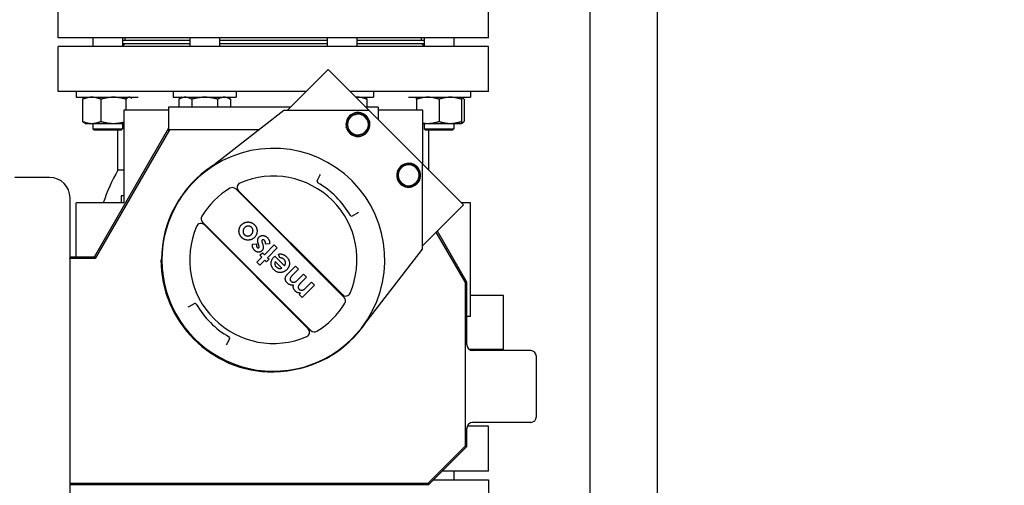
# Model space of a CAD drawing. Header units: inches. Extents: x 5 to 1128, y -85 to 748.
# Tile 304 of 656: x 366 to 386, y 602 to 612. Entities that reach past the tile are written whole.
import ezdxf

# ---------------------------------------------------------------- set-up
doc = ezdxf.new("R2010")
doc.units = ezdxf.units.IN
doc.header["$LTSCALE"] = 32
doc.header["$MEASUREMENT"] = 0
doc.layers.add('Dimension (ANSI)', color=7, linetype='Continuous', lineweight=25)
doc.layers.add('Visible (ANSI)', color=7, linetype='Continuous', lineweight=30)
doc.styles.add('Note Text (ANSI)', font='tahoma.ttf')
doc.dimstyles.new('SB Fraction-16 (ANSI)', dxfattribs={"dimscale": 32, "dimtxt": 0.125, "dimasz": 0.098425, "dimexe": 0.125, "dimexo": 0.0625, "dimgap": 0.031496, "dimtad": 0, "dimtih": 1, "dimtoh": 1, "dimdec": 4, "dimrnd": 1e-08, "dimzin": 0, "dimdsep": 46, "dimlunit": 5, "dimtxsty": 'Note Text (ANSI)', "dimcen": 0.09, "dimdle": 0.393701, "dimclrd": 256, "dimclre": 256, "dimclrt": 256, "dimadec": 0, "dimazin": 3, "dimtfac": 0.96, "dimtofl": 0, "dimtmove": 0, "dimatfit": 3, "dimfxl": 1, "dimfrac": 2, "dimtolj": 1, "dimtzin": 12, "dimlwd": -1, "dimlwe": -1, "dimarcsym": 0})

# ---------------------------------------------------------------- blocks, each defined once
blk = doc.blocks.new('*D19')
at = {"layer": 'Defpoints', "color": 0, "transparency": 16777216}
for p in [(484.781, 699.94), (324.685, 555.94), (484.781, 555.94)]:
    blk.add_point(p, dxfattribs=at)
at = {"layer": 'Dimension (ANSI)', "transparency": 16777216}
for p, q in [((482.781, 699.94), (320.685, 699.94)), ((324.685, 696.79), (324.685, 635.454)), ((324.685, 559.089), (324.685, 629.425)), ((482.781, 555.94), (320.685, 555.94))]:
    blk.add_line(p, q, dxfattribs=at)
for points in [[(324.16, 696.79), (325.21, 696.79), (324.685, 699.94)], [(324.16, 559.089), (325.21, 559.089), (324.685, 555.94)]]:
    blk.add_solid(points, dxfattribs=at)
at = {"layer": 'Dimension (ANSI)', "transparency": 16777216, "insert": (320.552, 634.446), "char_height": 4, "attachment_point": 1, "style": 'Note Text (ANSI)'}
blk.add_mtext('\\A1;144', dxfattribs=at)

msp = doc.modelspace()

# ---------------------------------------------------------------- linework, layer by layer
at = {"layer": 'Visible (ANSI)'}
for p, q in [((377.78063, 597.56478), (377.78063, 618.25228)), ((379.19063, 597.56478), (379.19063, 618.25228)), ((366.65563, 611.43728), (366.65563, 612.37728)), ((375.65563, 611.43728), (375.65563, 612.37728)), ((375.65563, 611.43728), (366.65563, 611.43728)), ((367.37858, 611.43728), (367.37858, 611.25478)), ((368.00358, 611.43728), (368.00358, 611.25478)), ((368.06063, 611.37728), (368.06063, 611.43728)), ((369.40807, 611.43728), (369.40807, 611.25478)), ((370.03307, 611.43728), (370.03307, 611.25478)), ((372.2782, 611.43728), (372.2782, 611.25478)), ((372.9032, 611.43728), (372.9032, 611.25478)), ((374.25063, 611.37728), (374.25063, 611.43728)), ((374.30768, 611.43728), (374.30768, 611.25478)), ((374.93268, 611.43728), (374.93268, 611.25478)), ((375.65563, 611.25478), (366.65563, 611.25478)), ((366.65563, 610.31478), (366.65563, 611.25478)), ((369.40807, 611.37728), (368.00358, 611.37728)), ((368.00358, 611.31478), (369.40807, 611.31478)), ((368.06063, 611.31478), (368.00358, 611.25773)), ((372.2782, 611.37728), (370.03307, 611.37728)), ((370.03307, 611.31478), (372.2782, 611.31478)), ((374.30768, 611.37728), (372.9032, 611.37728)), ((372.9032, 611.31478), (374.30768, 611.31478)), ((374.25063, 611.31478), (374.30768, 611.25773)), ((375.65563, 610.31478), (375.65563, 611.25478)), ((371.44731, 609.91489), (372.30468, 610.77226)), ((372.30468, 610.77226), (373.16205, 609.91489)), ((371.84721, 610.31478), (366.65563, 610.31478)), ((367.03527, 610.31478), (367.03527, 610.19278)), ((367.03527, 610.19278), (368.32666, 610.19278)), ((367.16869, 610.15091), (367.16869, 609.68765)), ((367.22277, 610.19278), (367.20623, 610.18323)), ((367.55143, 610.15091), (367.55143, 609.68765)), ((368.07425, 610.15091), (368.07425, 609.91978)), ((368.16027, 610.19278), (368.1768, 610.18323)), ((369.06438, 610.31478), (369.06438, 610.19278)), ((369.06438, 610.19278), (370.37688, 610.19278)), ((369.25188, 610.19278), (369.17937, 610.15091)), ((369.17937, 610.15091), (369.17937, 609.98378)), ((369.45, 610.15091), (369.45, 609.98378)), ((369.99127, 610.15091), (369.99127, 609.98378)), ((370.18938, 610.19278), (370.2619, 610.15091)), ((370.2619, 610.15091), (370.2619, 609.98378)), ((370.37688, 610.31478), (370.37688, 610.19278)), ((375.65563, 610.31478), (372.76216, 610.31478)), ((372.88416, 610.19278), (373.2466, 610.19278)), ((373.0591, 610.19278), (373.07564, 610.18323)), ((373.11318, 610.15091), (373.11318, 609.98378)), ((373.2466, 610.31478), (373.2466, 610.19278)), ((373.98448, 610.19278), (375.27588, 610.19278)), ((374.15088, 610.15091), (374.15088, 609.91978)), ((374.61963, 610.15091), (374.61963, 609.68765)), ((375.08838, 610.15091), (375.08838, 609.68765)), ((375.0885, 610.19278), (375.10503, 610.18323)), ((375.14257, 610.15091), (375.14257, 609.68765)), ((375.27588, 610.31478), (375.27588, 610.19278)), ((368.96663, 609.98378), (368.96663, 609.48369)), ((371.51621, 609.98378), (368.96663, 609.98378)), ((373.34463, 609.98378), (373.09316, 609.98378)), ((373.34463, 609.98378), (373.34463, 609.7323)), ((368.96663, 609.91978), (368.03063, 609.91978)), ((368.03063, 609.91978), (368.03063, 607.98228)), ((371.3766, 609.91489), (369.72762, 608.63589)), ((373.16205, 609.91489), (371.3766, 609.91489)), ((374.27574, 608.8012), (373.16205, 609.91489)), ((374.28063, 609.91978), (373.34463, 609.91978)), ((374.28063, 608.7963), (374.28063, 609.91978)), ((367.22277, 609.64578), (367.20623, 609.65533)), ((367.22277, 609.64578), (367.36006, 609.64578)), ((367.36006, 609.64578), (367.81284, 609.64578)), ((367.37858, 609.64578), (367.37858, 609.53358)), ((367.37858, 609.53358), (368.00358, 609.53358)), ((367.40988, 609.50228), (367.37858, 609.53358)), ((368.96663, 609.54478), (367.41241, 606.85278)), ((367.81284, 609.64578), (368.03063, 609.64578)), ((367.97228, 609.50228), (368.00358, 609.53358)), ((368.00358, 609.64578), (368.00358, 609.53358)), ((374.28063, 609.64578), (374.38526, 609.64578)), ((374.30768, 609.64578), (374.30768, 609.53358)), ((374.30768, 609.53358), (374.93268, 609.53358)), ((374.33898, 609.50228), (374.30768, 609.53358)), ((374.38526, 609.64578), (374.85401, 609.64578)), ((374.85401, 609.64578), (375.08838, 609.64578)), ((374.90138, 609.50228), (374.93268, 609.53358)), ((374.93268, 609.64578), (374.93268, 609.53358)), ((375.08838, 609.64578), (375.0885, 609.64578)), ((375.0885, 609.64578), (375.10503, 609.65533)), ((367.97228, 609.50228), (367.40988, 609.50228)), ((368.98427, 609.51423), (367.43004, 606.82223)), ((367.90563, 608.66561), (367.90563, 609.50228)), ((370.86005, 609.51423), (368.98427, 609.51423)), ((374.90138, 609.50228), (374.33898, 609.50228)), ((374.40563, 608.6713), (374.40563, 609.50228)), ((374.27574, 607.01575), (374.27574, 608.8012)), ((374.27574, 608.8012), (375.13311, 607.94383)), ((366.47663, 608.51628), (365.74963, 608.51628)), ((368.03063, 608.66561), (367.90563, 608.66561)), ((372.07122, 608.44654), (372.13062, 608.5537)), ((372.13062, 608.5537), (372.14279, 608.57566)), ((367.97563, 608.12978), (367.97563, 607.98228)), ((368.03063, 608.12978), (367.97563, 608.12978)), ((372.63578, 606.0076), (370.36845, 608.27493)), ((372.59819, 606.0664), (370.42726, 608.23734)), ((366.90563, 606.82223), (366.90563, 608.08728)), ((367.03063, 606.85278), (367.03063, 607.98228)), ((368.03063, 607.98228), (367.03063, 607.98228)), ((375.13311, 607.94383), (374.27574, 607.08646)), ((375.28063, 607.98228), (375.09466, 607.98228)), ((375.28063, 605.60728), (375.28063, 607.98228)), ((372.91456, 607.76977), (372.80739, 607.71037)), ((372.93651, 607.78194), (372.91456, 607.76977)), ((369.67548, 607.58196), (371.94282, 605.31463)), ((371.88401, 605.35222), (369.71308, 607.52316)), ((375.17209, 606.31844), (374.56289, 607.37361)), ((375.20263, 606.32663), (374.58525, 607.39597)), ((370.72025, 607.12267), (370.80078, 607.12558)), ((370.85347, 607.09243), (370.84214, 607.12699)), ((370.9221, 607.15213), (370.93251, 607.12048)), ((370.97047, 606.90149), (371.17445, 607.10546)), ((371.07664, 607.1255), (370.99548, 607.12126)), ((371.17445, 607.10546), (371.23791, 607.042)), ((370.87529, 606.88789), (370.92968, 606.94228)), ((370.91608, 606.8471), (370.87529, 606.88789)), ((370.92968, 606.94228), (370.97047, 606.90149)), ((371.23791, 607.042), (371.03393, 606.83803)), ((371.17154, 606.85779), (371.18373, 606.86955)), ((371.18373, 606.86955), (371.38749, 606.66579)), ((371.29138, 606.83513), (371.26354, 606.91353)), ((372.99674, 605.36676), (374.27574, 607.01575)), ((366.90563, 606.82223), (366.9044, 606.82223)), ((367.41241, 606.85278), (366.90563, 606.85278)), ((367.43004, 606.82223), (366.90563, 606.82223)), ((366.90563, 600.20228), (366.90563, 606.77375)), ((367.43004, 606.82223), (367.41241, 606.85278)), ((368.80563, 606.79478), (368.82563, 606.79478)), ((370.81183, 606.74284), (370.91608, 606.8471)), ((370.87529, 606.67938), (370.81183, 606.74284)), ((370.97954, 606.78364), (370.87529, 606.67938)), ((371.01127, 606.75191), (370.97954, 606.78364)), ((371.06566, 606.8063), (371.01127, 606.75191)), ((371.03393, 606.83803), (371.06566, 606.8063)), ((371.33309, 606.62046), (371.19711, 606.75644)), ((371.46837, 606.51096), (371.61866, 606.66125)), ((371.61866, 606.66125), (371.68211, 606.5978)), ((371.68211, 606.5978), (371.55236, 606.46805)), ((371.67099, 606.37817), (371.78637, 606.49354)), ((371.78637, 606.49354), (371.84983, 606.43008)), ((371.84983, 606.43008), (371.72595, 606.30621)), ((372.01754, 606.26237), (371.75917, 606.00401)), ((371.84033, 606.21209), (371.95408, 606.32583)), ((371.95408, 606.32583), (372.01754, 606.26237)), ((375.17209, 606.31844), (375.20263, 606.32663)), ((375.17209, 602.90343), (375.17209, 606.31844)), ((375.20263, 605.01478), (375.20263, 606.32663)), ((371.69571, 606.06746), (371.72659, 606.09834)), ((371.75917, 606.00401), (371.69571, 606.06746)), ((375.96563, 606.05078), (375.28063, 606.05078)), ((375.96563, 604.92078), (375.96563, 606.05078)), ((369.39671, 605.81979), (369.50387, 605.87919)), ((369.37476, 605.80762), (369.39671, 605.81979)), ((375.28063, 605.60728), (375.20263, 605.60728)), ((370.18065, 605.03586), (370.16848, 605.0139)), ((370.24005, 605.14302), (370.18065, 605.03586)), ((375.96563, 604.92078), (375.24805, 604.92078)), ((376.53563, 604.89478), (375.32265, 604.89478)), ((375.6283, 604.89478), (375.6283, 604.92078)), ((375.89677, 604.89478), (375.89677, 604.92078)), ((376.65563, 603.51478), (376.65563, 604.77478)), ((371.15563, 604.44478), (371.15563, 604.46478)), ((376.53563, 603.39478), (375.32265, 603.39478)), ((375.20263, 602.89078), (375.20263, 603.27478)), ((375.65563, 603.31478), (375.2095, 603.31478)), ((375.65563, 602.37478), (375.65563, 603.31478)), ((374.39298, 602.12433), (375.17209, 602.90343)), ((374.40563, 602.09378), (375.20263, 602.89078)), ((375.17209, 602.90343), (375.20263, 602.89078)), ((375.65563, 602.37478), (374.68663, 602.37478)), ((374.93213, 602.37478), (374.93213, 602.19228)), ((366.90563, 602.12433), (374.39298, 602.12433)), ((374.39298, 602.12433), (374.40563, 602.09378)), ((374.50413, 602.19228), (375.65563, 602.19228)), ((375.65563, 602.19228), (375.65563, 601.25228)), ((366.90563, 602.09378), (374.40563, 602.09378))]:
    msp.add_line(p, q, dxfattribs=at)
for centre, radius, start, end in [((372.9234, 609.62321), 0.25, 136.163547, 193.836453), ((372.9234, 609.62321), 0.2445, 138.599196, 191.400804), ((372.9234, 609.62321), 0.219, 105, 165), ((372.9234, 609.62321), 0.25, 76.163547, 133.836453), ((372.9234, 609.62321), 0.2445, 78.599196, 131.400804), ((372.9234, 609.62321), 0.219, 45, 105), ((372.9234, 609.62321), 0.25, 16.163547, 73.836453), ((372.9234, 609.62321), 0.2445, 18.599196, 71.400804), ((372.9234, 609.62321), 0.219, 345, 45), ((372.9234, 609.62321), 0.25, 196.163547, 253.836453), ((372.9234, 609.62321), 0.2445, 198.599196, 251.400804), ((372.9234, 609.62321), 0.219, 165, 225), ((372.9234, 609.62321), 0.219, 285, 345), ((372.9234, 609.62321), 0.25, 316.163547, 13.836453), ((372.9234, 609.62321), 0.2445, 318.599196, 11.400804), ((372.9234, 609.62321), 0.219, 225, 285), ((372.9234, 609.62321), 0.25, 256.163547, 313.836453), ((372.9234, 609.62321), 0.2445, 258.599196, 311.400804), ((371.15563, 606.79478), 2.33, 322.201787, 127.798213), ((371.15563, 606.79478), 2.33837, 122.950185, 180), ((373.98406, 608.56255), 0.25, 136.163547, 193.836453), ((373.98406, 608.56255), 0.2445, 138.599196, 191.400804), ((373.98406, 608.56255), 0.219, 105, 165), ((373.98406, 608.56255), 0.25, 76.163547, 133.836453), ((373.98406, 608.56255), 0.2445, 78.599196, 131.400804), ((373.98406, 608.56255), 0.219, 45, 105), ((373.98406, 608.56255), 0.25, 16.163547, 73.836453), ((373.98406, 608.56255), 0.2445, 18.599196, 71.400804), ((373.98406, 608.56255), 0.219, 345, 45), ((366.47663, 608.08728), 0.429, 0, 90), ((371.15563, 606.79478), 3.75, 150.073565, 161.538542), ((371.15563, 606.79478), 2.33, 127.798213, 322.201787), ((371.15563, 606.79478), 1.75, 336.510188, 113.489812), ((373.98406, 608.56255), 0.219, 165, 225), ((373.98406, 608.56255), 0.219, 285, 345), ((373.98406, 608.56255), 0.25, 316.163547, 13.836453), ((373.98406, 608.56255), 0.2445, 318.599196, 11.400804), ((370.29774, 608.20422), 0.1, 45, 121.327982), ((370.49797, 608.30805), 0.1, 113.489812, 225), ((372.09746, 608.432), 0.03, 151, 240.08992), ((371.15563, 606.79478), 1.85879, 29.91008, 60.08992), ((373.98406, 608.56255), 0.25, 196.163547, 253.836453), ((373.98406, 608.56255), 0.2445, 198.599196, 251.400804), ((373.98406, 608.56255), 0.219, 225, 285), ((373.98406, 608.56255), 0.25, 256.163547, 313.836453), ((373.98406, 608.56255), 0.2445, 258.599196, 311.400804), ((371.15563, 606.79478), 1.75, 121.327982, 148.672018), ((369.74619, 607.65267), 0.1, 148.672018, 225), ((372.79285, 607.7366), 0.03, 209.91008, 299), ((371.15563, 606.79478), 1.75, 156.510188, 293.489812), ((369.64237, 607.45245), 0.1, 45, 156.510188), ((371.15563, 606.79478), 2.35, 180, 270), ((372.6689, 606.13711), 0.1, 225, 336.510188), ((369.51842, 605.85296), 0.03, 29.91008, 119), ((371.15563, 606.79478), 1.85879, 209.91008, 240.08992), ((371.15563, 606.79478), 1.75, 301.327982, 328.672018), ((372.56507, 605.93688), 0.1, 328.672018, 45), ((371.15563, 606.79478), 2.33837, 270, 327.049815), ((371.8133, 605.28151), 0.1, 293.489812, 45), ((372.01353, 605.38534), 0.1, 225, 301.327982), ((370.21381, 605.15756), 0.03, 331, 60.08992), ((376.53563, 604.77478), 0.12, 0, 90), ((376.53563, 603.51478), 0.12, 270, 0)]:
    msp.add_arc(centre, radius, start, end, dxfattribs=at)
for centre, major_axis, ratio, start_param, end_param in [((366.3965, 606.66953), (0.14651, 0.70121), 0.69536196, 5.00428747, 5.073886), ((375.32266, 605.01478), (0.11882, 0.01699), 0.99981613, 2.99958495, 4.57032784), ((375.32266, 603.27478), (0.11882, -0.01699), 0.99981613, 1.71286679, 3.28360967)]:
    msp.add_ellipse(centre, major_axis=major_axis, ratio=ratio, start_param=start_param, end_param=end_param, dxfattribs=at)
for points, weights in [([(367.36006, 610.19278), (367.27125, 610.19278), (367.16869, 610.15091)], [1, 1.0379548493, 1]), ([(367.16869, 610.15091), (367.18849, 610.17299), (367.20623, 610.18323)], [1, 1.01965956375, 1.01895290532]), ([(367.55143, 610.15091), (367.44887, 610.19278), (367.36006, 610.19278)], [1, 1.0379548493, 1]), ([(367.81284, 610.19278), (367.69152, 610.19278), (367.55143, 610.15091)], [1, 1.0379548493, 1]), ([(368.07425, 610.15091), (367.93416, 610.19278), (367.81284, 610.19278)], [1, 1.0379548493, 1]), ([(368.14429, 610.19278), (368.11179, 610.19278), (368.07425, 610.15091)], [1, 1.0379548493, 1]), ([(368.19942, 610.16615), (368.17057, 610.19278), (368.14429, 610.19278)], [1.01204013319, 1.03045139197, 1]), ([(369.31468, 610.19278), (369.25188, 610.19278), (369.17937, 610.15091)], [1, 1.0379548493, 1]), ([(369.45, 610.15091), (369.37748, 610.19278), (369.31468, 610.19278)], [1, 1.0379548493, 1]), ([(369.72063, 610.19278), (369.59503, 610.19278), (369.45, 610.15091)], [1, 1.0379548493, 1]), ([(369.99127, 610.15091), (369.84623, 610.19278), (369.72063, 610.19278)], [1, 1.0379548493, 1]), ([(370.12658, 610.19278), (370.06378, 610.19278), (369.99127, 610.15091)], [1, 1.0379548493, 1]), ([(370.2619, 610.15091), (370.18938, 610.19278), (370.12658, 610.19278)], [1, 1.0379548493, 1]), ([(372.92181, 610.19278), (372.90383, 610.19278), (372.88575, 610.19118)], [1, 1.00745584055, 1.01198243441]), ([(373.11318, 610.15091), (373.01062, 610.19278), (372.92181, 610.19278)], [1, 1.0379548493, 1]), ([(373.07564, 610.18323), (373.09338, 610.17299), (373.11318, 610.15091)], [1.01895290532, 1.01965956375, 1]), ([(374.15088, 610.15091), (374.15088, 610.19278), (374.15088, 610.19278)], [1, 1.0379548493, 1]), ([(374.38526, 610.19278), (374.27648, 610.19278), (374.15088, 610.15091)], [1, 1.0379548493, 1]), ([(374.61963, 610.15091), (374.49403, 610.19278), (374.38526, 610.19278)], [1, 1.0379548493, 1]), ([(374.85401, 610.19278), (374.74523, 610.19278), (374.61963, 610.15091)], [1, 1.0379548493, 1]), ([(375.08838, 610.15091), (374.96278, 610.19278), (374.85401, 610.19278)], [1, 1.0379548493, 1]), ([(375.08838, 610.19278), (375.08838, 610.19278), (375.08838, 610.15091)], [1, 1.0379548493, 1]), ([(375.14257, 610.15091), (375.11365, 610.18318), (375.08838, 610.19048)], [1, 1.02899506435, 1.01368939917]), ([(372.71186, 609.67989), (372.72705, 609.73657), (372.74459, 609.80202)], [2.17247578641, 2.17247578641, 2.01649904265]), ([(372.74459, 609.80202), (372.81004, 609.81956), (372.86672, 609.83474)], [2.01649904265, 2.17247578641, 2.17247578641]), ([(372.86672, 609.83474), (372.9234, 609.84993), (372.98885, 609.86747)], [2.17247578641, 2.17247578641, 2.01649904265]), ([(372.98885, 609.86747), (373.03676, 609.81956), (373.07826, 609.77806)], [2.01649904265, 2.17247578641, 2.17247578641]), ([(373.07826, 609.77806), (373.11975, 609.73657), (373.16766, 609.68866)], [2.17247578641, 2.17247578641, 2.01649904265]), ([(367.16869, 609.68765), (367.27125, 609.64578), (367.36006, 609.64578)], [1, 1.0379548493, 1]), ([(367.20623, 609.65533), (367.18849, 609.66557), (367.16869, 609.68765)], [1.01895290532, 1.01965956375, 1]), ([(367.36006, 609.64578), (367.44887, 609.64578), (367.55143, 609.68765)], [1, 1.0379548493, 1]), ([(367.55143, 609.68765), (367.69152, 609.64578), (367.81284, 609.64578)], [1, 1.0379548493, 1]), ([(367.81284, 609.64578), (367.91607, 609.64578), (368.03063, 609.67546)], [1, 1.03211523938, 1.00988229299]), ([(372.67914, 609.55776), (372.69667, 609.62321), (372.71186, 609.67989)], [2.01649904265, 2.17247578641, 2.17247578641]), ([(372.76854, 609.46835), (372.72705, 609.50984), (372.67914, 609.55776)], [2.17247578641, 2.17247578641, 2.01649904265]), ([(373.13494, 609.56653), (373.11975, 609.50984), (373.10221, 609.44439)], [2.17247578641, 2.17247578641, 2.01649904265]), ([(373.16766, 609.68866), (373.15013, 609.62321), (373.13494, 609.56653)], [2.01649904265, 2.17247578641, 2.17247578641]), ([(374.28063, 609.65462), (374.33379, 609.64578), (374.38526, 609.64578)], [1.01887861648, 1.01760807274, 1]), ([(374.38526, 609.64578), (374.49403, 609.64578), (374.61963, 609.68765)], [1, 1.0379548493, 1]), ([(374.61963, 609.68765), (374.74523, 609.64578), (374.85401, 609.64578)], [1, 1.0379548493, 1]), ([(374.85401, 609.64578), (374.96278, 609.64578), (375.08838, 609.68765)], [1, 1.0379548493, 1]), ([(375.08838, 609.68765), (375.08838, 609.64578), (375.08838, 609.64578)], [1, 1.0379548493, 1]), ([(375.08838, 609.64808), (375.11365, 609.65538), (375.14257, 609.68765)], [1.01368939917, 1.02899506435, 1]), ([(372.85795, 609.37894), (372.81004, 609.42686), (372.76854, 609.46835)], [2.01649904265, 2.17247578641, 2.17247578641]), ([(372.98008, 609.41167), (372.9234, 609.39648), (372.85795, 609.37894)], [2.17247578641, 2.17247578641, 2.01649904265]), ([(373.10221, 609.44439), (373.03676, 609.42686), (372.98008, 609.41167)], [2.01649904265, 2.17247578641, 2.17247578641]), ([(373.80525, 608.74136), (373.78771, 608.67591), (373.77252, 608.61923)], [2.01649904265, 2.17247578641, 2.17247578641]), ([(373.92738, 608.77408), (373.8707, 608.7589), (373.80525, 608.74136)], [2.17247578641, 2.17247578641, 2.01649904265]), ([(374.04951, 608.80681), (373.98406, 608.78927), (373.92738, 608.77408)], [2.01649904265, 2.17247578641, 2.17247578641]), ([(374.13892, 608.7174), (374.09742, 608.7589), (374.04951, 608.80681)], [2.17247578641, 2.17247578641, 2.01649904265]), ([(374.22832, 608.628), (374.18041, 608.67591), (374.13892, 608.7174)], [2.01649904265, 2.17247578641, 2.17247578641]), ([(373.77252, 608.61923), (373.75733, 608.56255), (373.7398, 608.4971)], [2.17247578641, 2.17247578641, 2.01649904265]), ([(374.16287, 608.38373), (374.18041, 608.44918), (374.1956, 608.50587)], [2.01649904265, 2.17247578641, 2.17247578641]), ([(374.1956, 608.50587), (374.21079, 608.56255), (374.22832, 608.628)], [2.17247578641, 2.17247578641, 2.01649904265]), ([(373.7398, 608.4971), (373.78771, 608.44918), (373.8292, 608.40769)], [2.01649904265, 2.17247578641, 2.17247578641]), ([(373.8292, 608.40769), (373.8707, 608.3662), (373.91861, 608.31828)], [2.17247578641, 2.17247578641, 2.01649904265]), ([(373.91861, 608.31828), (373.98406, 608.33582), (374.04074, 608.35101)], [2.01649904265, 2.17247578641, 2.17247578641]), ([(374.04074, 608.35101), (374.09742, 608.3662), (374.16287, 608.38373)], [2.17247578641, 2.17247578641, 2.01649904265])]:
    msp.add_rational_spline(points, weights, degree=2, dxfattribs=at)
for points, knots in [([(370.49383, 607.26028), (370.49088, 607.26334), (370.48505, 607.26938), (370.47708, 607.27911), (370.46982, 607.28924), (370.46309, 607.29969), (370.45729, 607.3107), (370.45215, 607.32209), (370.44754, 607.33388), (370.44388, 607.34608), (370.44079, 607.35843), (370.43859, 607.37085), (370.43728, 607.38325), (370.43662, 607.39562), (370.43715, 607.40792), (370.43821, 607.42022), (370.44032, 607.43244), (370.44313, 607.4446), (370.44672, 607.45653), (370.45109, 607.46812), (370.45604, 607.47936), (370.46189, 607.49012), (370.46826, 607.50056), (370.47558, 607.51045), (370.48339, 607.52008), (370.48916, 607.52605), (370.49206, 607.52906)], [0, 0, 0, 0, 0.04259851, 0.08436434, 0.12614229, 0.1677058, 0.20906601, 0.25097289, 0.29314846, 0.33604146, 0.37876116, 0.42089273, 0.46262222, 0.50391443, 0.54518759, 0.58613814, 0.62772193, 0.66958453, 0.71143237, 0.75269054, 0.7939705, 0.83459174, 0.87557658, 0.91663951, 0.95807167, 1, 1, 1, 1]), ([(370.49206, 607.52906), (370.49509, 607.53198), (370.50112, 607.53779), (370.51079, 607.54572), (370.52088, 607.55293), (370.53129, 607.5596), (370.54221, 607.56534), (370.55348, 607.57054), (370.56523, 607.57485), (370.57726, 607.57864), (370.58953, 607.5815), (370.60182, 607.58369), (370.61414, 607.58482), (370.62638, 607.5854), (370.63862, 607.58494), (370.65085, 607.58363), (370.66307, 607.58161), (370.67521, 607.5787), (370.6871, 607.57492), (370.69877, 607.57057), (370.71006, 607.56537), (370.72099, 607.55941), (370.73157, 607.55267), (370.74173, 607.54512), (370.75167, 607.537), (370.75785, 607.53102), (370.76098, 607.528)], [0, 0, 0, 0, 0.04216776, 0.08383907, 0.12519233, 0.16633537, 0.20760196, 0.24867014, 0.2905824, 0.33292625, 0.37497843, 0.41674092, 0.45785676, 0.49880899, 0.53951596, 0.58042036, 0.62191003, 0.66350205, 0.70539429, 0.74686373, 0.78824539, 0.82973641, 0.87153238, 0.91382467, 0.95649491, 1, 1, 1, 1]), ([(370.70113, 607.46999), (370.69858, 607.47241), (370.69357, 607.47714), (370.68541, 607.48325), (370.67699, 607.48845), (370.66819, 607.49269), (370.65904, 607.49587), (370.64954, 607.49806), (370.63972, 607.49938), (370.62963, 607.49952), (370.61951, 607.49886), (370.6095, 607.49716), (370.59978, 607.49437), (370.59032, 607.49059), (370.58113, 607.48582), (370.57225, 607.47999), (370.56348, 607.47333), (370.55811, 607.46812), (370.55537, 607.46546)], [0, 0, 0, 0, 0.064469, 0.12639667, 0.18693923, 0.24609921, 0.30534813, 0.36457166, 0.42492443, 0.48695223, 0.54955046, 0.61114927, 0.67292187, 0.73501028, 0.7980486, 0.86264292, 0.93004128, 1, 1, 1, 1]), ([(370.76098, 607.528), (370.76534, 607.52337), (370.77393, 607.51426), (370.78518, 607.49945), (370.79464, 607.48386), (370.80241, 607.46756), (370.80849, 607.45053), (370.81269, 607.43278), (370.81526, 607.41433), (370.81608, 607.39544), (370.8152, 607.37649), (370.8125, 607.35801), (370.8081, 607.34021), (370.80198, 607.32309), (370.79407, 607.30669), (370.78448, 607.29096), (370.77306, 607.27597), (370.76435, 607.26675), (370.75991, 607.26205)], [0, 0, 0, 0, 0.06437494, 0.12688399, 0.18820071, 0.24889409, 0.30959879, 0.3711253, 0.43346554, 0.49814313, 0.56259275, 0.62547449, 0.68711445, 0.74812499, 0.80945666, 0.87143112, 0.93461087, 1, 1, 1, 1]), ([(370.55537, 607.46546), (370.55273, 607.46272), (370.54753, 607.45734), (370.54075, 607.44867), (370.53495, 607.4398), (370.53027, 607.43066), (370.52646, 607.42134), (370.52368, 607.41176), (370.52199, 607.4019), (370.52128, 607.39193), (370.52159, 607.382), (370.52273, 607.37227), (370.52505, 607.36285), (370.52831, 607.35373), (370.5326, 607.34495), (370.5378, 607.33641), (370.54414, 607.3283), (370.54891, 607.32321), (370.55134, 607.32062)], [0, 0, 0, 0, 0.0702434, 0.13784034, 0.20269751, 0.2654055, 0.32693842, 0.38812527, 0.44911658, 0.5111008, 0.5720859, 0.63219734, 0.69133895, 0.75056386, 0.81054584, 0.87133476, 0.93465355, 1, 1, 1, 1]), ([(370.55134, 607.32062), (370.55388, 607.31825), (370.55887, 607.31357), (370.56686, 607.30732), (370.57536, 607.30235), (370.58409, 607.29812), (370.59321, 607.29501), (370.60264, 607.29261), (370.61246, 607.29161), (370.62245, 607.29128), (370.6325, 607.29195), (370.64234, 607.2938), (370.65201, 607.29634), (370.6613, 607.30021), (370.67042, 607.30485), (370.67923, 607.31063), (370.6879, 607.31719), (370.6932, 607.32234), (370.69589, 607.32494)], [0, 0, 0, 0, 0.06441563, 0.12680287, 0.18742271, 0.24651751, 0.3062853, 0.36570306, 0.4264774, 0.48862183, 0.55089546, 0.61267853, 0.67391402, 0.73573425, 0.79873504, 0.86329015, 0.93066518, 1, 1, 1, 1]), ([(370.69589, 607.32494), (370.69858, 607.32773), (370.70385, 607.33318), (370.71073, 607.34194), (370.71661, 607.35092), (370.72141, 607.36013), (370.7253, 607.36956), (370.72815, 607.37921), (370.72991, 607.3891), (370.73068, 607.39908), (370.73051, 607.40901), (370.72918, 607.41873), (370.72704, 607.42815), (370.72379, 607.43723), (370.71959, 607.44595), (370.71447, 607.45439), (370.70824, 607.46242), (370.70353, 607.46743), (370.70113, 607.46999)], [0, 0, 0, 0, 0.07135816, 0.13945583, 0.20480903, 0.2685875, 0.33058699, 0.39221348, 0.45360954, 0.51509173, 0.57640155, 0.63603946, 0.69540741, 0.75398059, 0.81328484, 0.87337734, 0.93537378, 1, 1, 1, 1]), ([(370.84214, 607.12699), (370.8407, 607.13139), (370.83792, 607.13993), (370.83459, 607.15254), (370.83174, 607.16439), (370.82975, 607.1756), (370.82851, 607.18612), (370.8281, 607.19597), (370.82825, 607.20511), (370.82947, 607.21635), (370.83276, 607.22967), (370.83937, 607.24464), (370.84827, 607.25886), (370.85597, 607.26715), (370.85992, 607.2714)], [0, 0, 0, 0, 0.08972446, 0.1740823, 0.25255349, 0.32597687, 0.39459793, 0.45780299, 0.51684618, 0.57162161, 0.67671862, 0.78102374, 0.88778109, 1, 1, 1, 1]), ([(370.85992, 607.2714), (370.86277, 607.27408), (370.86837, 607.27931), (370.87746, 607.28615), (370.88706, 607.2917), (370.89702, 607.29634), (370.90751, 607.29965), (370.91838, 607.30182), (370.92967, 607.30301), (370.9413, 607.30286), (370.95309, 607.30176), (370.96476, 607.29909), (370.97629, 607.29547), (370.98755, 607.29039), (370.99871, 607.28423), (371.00967, 607.27674), (371.02052, 607.26808), (371.02733, 607.26152), (371.03082, 607.25816)], [0, 0, 0, 0, 0.06103755, 0.11946668, 0.17709121, 0.2338017, 0.29065799, 0.34816935, 0.40667509, 0.46746308, 0.52930472, 0.59116172, 0.65384261, 0.71750749, 0.78363393, 0.85260547, 0.92440955, 1, 1, 1, 1]), ([(370.61678, 607.2066), (370.61079, 607.20702), (370.59898, 607.20786), (370.58175, 607.21117), (370.56522, 607.21567), (370.54938, 607.22162), (370.53436, 607.22918), (370.52002, 607.2381), (370.50637, 607.24841), (370.49803, 607.25631), (370.49383, 607.26028)], [0, 0, 0, 0, 0.13101444, 0.25846437, 0.38257978, 0.50499061, 0.62722749, 0.74929673, 0.8736904, 1, 1, 1, 1]), ([(370.75991, 607.26205), (370.75491, 607.25732), (370.74507, 607.24801), (370.72893, 607.2361), (370.71212, 607.22605), (370.69447, 607.21811), (370.67609, 607.21212), (370.65698, 607.20814), (370.6371, 607.20619), (370.62363, 607.20646), (370.61678, 607.2066)], [0, 0, 0, 0, 0.13048909, 0.25647369, 0.3792365, 0.50097769, 0.62236653, 0.74485513, 0.87025851, 1, 1, 1, 1]), ([(370.7602, 606.99391), (370.75622, 606.99817), (370.74832, 607.00661), (370.73844, 607.02083), (370.73046, 607.03613), (370.72431, 607.05237), (370.72003, 607.06931), (370.71794, 607.08679), (370.71777, 607.10468), (370.71942, 607.11662), (370.72025, 607.12267)], [0, 0, 0, 0, 0.12457375, 0.24725693, 0.3693327, 0.49314337, 0.6181756, 0.74242494, 0.86928457, 1, 1, 1, 1]), ([(370.80078, 607.12558), (370.80057, 607.12149), (370.80018, 607.11368), (370.80026, 607.10242), (370.8012, 607.09217), (370.80269, 607.08286), (370.80501, 607.07454), (370.80805, 607.06718), (370.81176, 607.06073), (370.81495, 607.05718), (370.8165, 607.05546)], [0, 0, 0, 0, 0.16595582, 0.31741062, 0.45695028, 0.58332669, 0.69984629, 0.80682943, 0.90611612, 1, 1, 1, 1]), ([(370.85482, 607.04873), (370.8563, 607.05058), (370.85937, 607.05442), (370.86075, 607.06106), (370.86022, 607.06749), (370.85896, 607.07426), (370.8566, 607.08276), (370.85459, 607.08899), (370.85347, 607.09243)], [0, 0, 0, 0, 0.15278362, 0.31700826, 0.42488908, 0.57338224, 0.76447175, 1, 1, 1, 1]), ([(370.92338, 607.20794), (370.92225, 607.20664), (370.91993, 607.20397), (370.91763, 607.19891), (370.91616, 607.19308), (370.91556, 607.18645), (370.9159, 607.17898), (370.91719, 607.17073), (370.91913, 607.16162), (370.92108, 607.1554), (370.9221, 607.15213)], [0, 0, 0, 0, 0.08808332, 0.18085204, 0.28234471, 0.39567101, 0.52190548, 0.66530448, 0.82422628, 1, 1, 1, 1]), ([(370.93251, 607.12048), (370.93473, 607.11315), (370.93897, 607.09907), (370.94293, 607.07827), (370.94444, 607.05883), (370.94357, 607.04078), (370.94048, 607.02401), (370.93472, 607.00872), (370.9267, 606.99469), (370.9195, 606.98683), (370.91587, 606.98287)], [0, 0, 0, 0, 0.15699997, 0.30138107, 0.43346889, 0.55616084, 0.67109025, 0.78173775, 0.89005214, 1, 1, 1, 1]), ([(370.97076, 607.20037), (370.96874, 607.20227), (370.96485, 607.20594), (370.95834, 607.21017), (370.95167, 607.21302), (370.94498, 607.2144), (370.93858, 607.21471), (370.93275, 607.21362), (370.92752, 607.21151), (370.92476, 607.20914), (370.92338, 607.20794)], [0, 0, 0, 0, 0.15687648, 0.3015599, 0.43609594, 0.56430541, 0.68577161, 0.79566842, 0.89726806, 1, 1, 1, 1]), ([(370.99548, 607.12126), (370.99558, 607.12511), (370.99578, 607.13275), (370.99468, 607.14419), (370.99277, 607.15554), (370.98965, 607.16658), (370.98578, 607.17685), (370.98139, 607.18603), (370.97652, 607.19391), (370.97261, 607.19829), (370.97076, 607.20037)], [0, 0, 0, 0, 0.13598274, 0.26997021, 0.40547615, 0.54230074, 0.67431023, 0.79295934, 0.90173018, 1, 1, 1, 1]), ([(371.03082, 607.25816), (371.03521, 607.25347), (371.04384, 607.24428), (371.05487, 607.22929), (371.06374, 607.21358), (371.07052, 607.19722), (371.07534, 607.18018), (371.07789, 607.16247), (371.07854, 607.14412), (371.07728, 607.1318), (371.07664, 607.1255)], [0, 0, 0, 0, 0.13211266, 0.25932551, 0.3820323, 0.50249634, 0.62310141, 0.74541699, 0.86986612, 1, 1, 1, 1]), ([(370.91587, 606.98287), (370.91335, 606.98046), (370.90841, 606.97575), (370.90011, 606.96986), (370.89147, 606.96486), (370.88234, 606.96088), (370.87276, 606.95787), (370.86271, 606.9559), (370.85217, 606.95501), (370.84131, 606.95507), (370.83033, 606.95621), (370.81949, 606.95833), (370.80889, 606.96151), (370.79858, 606.9659), (370.7885, 606.97127), (370.77876, 606.9778), (370.76921, 606.98531), (370.76325, 606.99101), (370.7602, 606.99391)], [0, 0, 0, 0, 0.05993973, 0.11767143, 0.17492758, 0.23180043, 0.2889639, 0.34788032, 0.4079526, 0.47104918, 0.53488465, 0.59795234, 0.66131099, 0.72534602, 0.79090771, 0.85785742, 0.92740741, 1, 1, 1, 1]), ([(370.8165, 607.05546), (370.81821, 607.05385), (370.82148, 607.05078), (370.82678, 607.04713), (370.83215, 607.04464), (370.83743, 607.04327), (370.84251, 607.043), (370.84714, 607.04389), (370.85142, 607.04565), (370.85367, 607.04769), (370.85482, 607.04873)], [0, 0, 0, 0, 0.16188353, 0.3099566, 0.44291139, 0.56922499, 0.68524353, 0.79155122, 0.89316709, 1, 1, 1, 1]), ([(371.16949, 606.58462), (371.1647, 606.58961), (371.15529, 606.59942), (371.14304, 606.61525), (371.13271, 606.63159), (371.12407, 606.64831), (371.11771, 606.66567), (371.1128, 606.68339), (371.11012, 606.70168), (371.10918, 606.72027), (371.11016, 606.73889), (371.11309, 606.75723), (371.11791, 606.77517), (371.12476, 606.79266), (371.13357, 606.80969), (371.14425, 606.82631), (371.15689, 606.84255), (371.16658, 606.85263), (371.17154, 606.85779)], [0, 0, 0, 0, 0.06750008, 0.13252945, 0.19498026, 0.2559819, 0.31576785, 0.37517969, 0.43507211, 0.49574302, 0.55665582, 0.6166191, 0.67675831, 0.73760135, 0.79953316, 0.86357458, 0.93022066, 1, 1, 1, 1]), ([(371.26354, 606.91353), (371.26753, 606.91417), (371.27542, 606.91543), (371.28727, 606.91647), (371.29893, 606.91683), (371.31036, 606.91649), (371.32155, 606.91541), (371.33254, 606.91368), (371.3433, 606.91107), (371.35391, 606.90793), (371.36431, 606.90391), (371.37455, 606.89912), (371.38482, 606.89378), (371.39487, 606.88748), (371.40485, 606.88048), (371.41472, 606.87272), (371.42452, 606.86422), (371.43081, 606.85808), (371.43402, 606.85496)], [0, 0, 0, 0, 0.06425968, 0.12732819, 0.18942003, 0.25000801, 0.30933115, 0.36838656, 0.42714174, 0.48568706, 0.54450481, 0.60458628, 0.66583155, 0.72866857, 0.79347198, 0.85991395, 0.92870158, 1, 1, 1, 1]), ([(371.19711, 606.75644), (371.19508, 606.75201), (371.19103, 606.74321), (371.18755, 606.72896), (371.18701, 606.71415), (371.18851, 606.69905), (371.19248, 606.68405), (371.19885, 606.66969), (371.20758, 606.65617), (371.21495, 606.64824), (371.21871, 606.64418)], [0, 0, 0, 0, 0.11927975, 0.23715922, 0.35648948, 0.48096069, 0.60782939, 0.73501697, 0.86468867, 1, 1, 1, 1]), ([(371.37892, 606.80127), (371.37593, 606.8041), (371.37005, 606.80968), (371.36032, 606.81673), (371.35017, 606.82282), (371.3394, 606.82758), (371.32814, 606.83133), (371.31635, 606.83377), (371.30404, 606.83517), (371.29565, 606.83514), (371.29138, 606.83513)], [0, 0, 0, 0, 0.12762934, 0.25133975, 0.37224868, 0.49428064, 0.6161805, 0.73979102, 0.86733617, 1, 1, 1, 1]), ([(371.38749, 606.66579), (371.38944, 606.66857), (371.39327, 606.67404), (371.39826, 606.68257), (371.40237, 606.6912), (371.40564, 606.6999), (371.40817, 606.70865), (371.4098, 606.71755), (371.41057, 606.72654), (371.4105, 606.73557), (371.40959, 606.74451), (371.40783, 606.75331), (371.40509, 606.76182), (371.4016, 606.77017), (371.39727, 606.77835), (371.39201, 606.78627), (371.38587, 606.79398), (371.38127, 606.7988), (371.37892, 606.80127)], [0, 0, 0, 0, 0.06820603, 0.13403023, 0.19803533, 0.25981298, 0.32040548, 0.38062635, 0.44102588, 0.50120199, 0.56169067, 0.62116128, 0.68080151, 0.74090296, 0.80258242, 0.8661864, 0.93160005, 1, 1, 1, 1]), ([(371.43402, 606.85496), (371.43879, 606.84999), (371.44813, 606.84026), (371.46027, 606.82451), (371.47052, 606.80827), (371.47904, 606.79162), (371.48553, 606.77439), (371.49012, 606.75667), (371.49303, 606.73848), (371.49378, 606.71999), (371.4929, 606.70156), (371.49023, 606.68349), (371.48567, 606.66603), (371.47938, 606.64916), (371.47132, 606.63287), (371.46151, 606.61712), (371.44995, 606.60192), (371.44103, 606.59261), (371.4365, 606.58788)], [0, 0, 0, 0, 0.06897284, 0.13507933, 0.19887565, 0.26119237, 0.32213601, 0.38301716, 0.44431518, 0.50636278, 0.56818537, 0.62894414, 0.68907885, 0.74866567, 0.80907803, 0.87091782, 0.93437018, 1, 1, 1, 1]), ([(371.4365, 606.58788), (371.43164, 606.58323), (371.4221, 606.57408), (371.40661, 606.56219), (371.39056, 606.55212), (371.37399, 606.5438), (371.35689, 606.53714), (371.33916, 606.53246), (371.32092, 606.52957), (371.30229, 606.52842), (371.28371, 606.52917), (371.26548, 606.53149), (371.24786, 606.53586), (371.23092, 606.5421), (371.21446, 606.54986), (371.19879, 606.55974), (371.18351, 606.57114), (371.17422, 606.58008), (371.16949, 606.58462)], [0, 0, 0, 0, 0.06745053, 0.13270589, 0.19566283, 0.25748081, 0.31872871, 0.37957603, 0.44128114, 0.50399026, 0.56662941, 0.62785986, 0.68818293, 0.74848735, 0.80893609, 0.87058652, 0.93422466, 1, 1, 1, 1]), ([(371.21871, 606.64418), (371.22312, 606.64006), (371.23173, 606.63198), (371.24663, 606.62282), (371.26225, 606.61574), (371.27335, 606.61346), (371.27891, 606.61231)], [0, 0, 0, 0, 0.26104891, 0.51029627, 0.75455804, 1, 1, 1, 1]), ([(371.27891, 606.61231), (371.28269, 606.6119), (371.29074, 606.61103), (371.30369, 606.61239), (371.31806, 606.61535), (371.32788, 606.61869), (371.33309, 606.62046)], [0, 0, 0, 0, 0.20539765, 0.4378973, 0.70201596, 1, 1, 1, 1]), ([(371.44464, 606.30947), (371.44023, 606.31415), (371.43163, 606.32326), (371.42133, 606.33861), (371.41321, 606.35452), (371.40795, 606.37113), (371.40478, 606.38773), (371.40429, 606.4041), (371.40618, 606.41997), (371.40992, 606.43282), (371.41431, 606.4431), (371.41892, 606.45125), (371.42438, 606.46004), (371.43115, 606.4692), (371.43876, 606.47905), (371.44767, 606.48925), (371.45757, 606.50003), (371.46468, 606.50723), (371.46837, 606.51096)], [0, 0, 0, 0, 0.08262449, 0.16090351, 0.23698587, 0.31172938, 0.38430657, 0.45390817, 0.52154612, 0.58923181, 0.62529271, 0.66512813, 0.7096318, 0.75836798, 0.81160414, 0.86976328, 0.9325424, 1, 1, 1, 1]), ([(371.55236, 606.46805), (371.54895, 606.46452), (371.54239, 606.45776), (371.53326, 606.44777), (371.52556, 606.43814), (371.51887, 606.42919), (371.51355, 606.42063), (371.50945, 606.41258), (371.50652, 606.40508), (371.50492, 606.39795), (371.50435, 606.39119), (371.50464, 606.3846), (371.50571, 606.37816), (371.50752, 606.37177), (371.51053, 606.36567), (371.51417, 606.3596), (371.51853, 606.35358), (371.52207, 606.34994), (371.52389, 606.34807)], [0, 0, 0, 0, 0.1043212, 0.20023512, 0.28728664, 0.36626042, 0.43768272, 0.50117983, 0.55802122, 0.60841215, 0.65574306, 0.70194367, 0.74821506, 0.79425193, 0.84250453, 0.89223679, 0.9446165, 1, 1, 1, 1]), ([(371.57878, 606.2674), (371.57249, 606.26646), (371.56015, 606.26461), (371.54158, 606.26465), (371.52351, 606.2667), (371.50597, 606.27118), (371.48912, 606.27767), (371.47316, 606.28626), (371.45811, 606.29675), (371.44917, 606.3052), (371.44464, 606.30947)], [0, 0, 0, 0, 0.13014875, 0.25544547, 0.37917652, 0.50190482, 0.62534424, 0.74827832, 0.87256421, 1, 1, 1, 1]), ([(371.52389, 606.34807), (371.52683, 606.34533), (371.53261, 606.33994), (371.54258, 606.33365), (371.55324, 606.32902), (371.56448, 606.32598), (371.57608, 606.32462), (371.58782, 606.32502), (371.59956, 606.3274), (371.60935, 606.33071), (371.61729, 606.33461), (371.62379, 606.33825), (371.63064, 606.34288), (371.63786, 606.34835), (371.64567, 606.35449), (371.6537, 606.3617), (371.66236, 606.36952), (371.66805, 606.37522), (371.67099, 606.37817)], [0, 0, 0, 0, 0.07061959, 0.13857689, 0.20607346, 0.27446319, 0.34260037, 0.41074008, 0.48011838, 0.55260048, 0.59178435, 0.63566304, 0.68356879, 0.73696463, 0.79487093, 0.85842086, 0.92659851, 1, 1, 1, 1]), ([(371.60881, 606.1453), (371.60494, 606.14943), (371.59731, 606.15755), (371.58809, 606.1713), (371.58089, 606.18587), (371.57598, 606.20128), (371.57295, 606.21727), (371.57257, 606.23375), (371.57427, 606.25064), (371.57725, 606.26172), (371.57878, 606.2674)], [0, 0, 0, 0, 0.12799572, 0.25195544, 0.37341367, 0.49480129, 0.61706865, 0.7406196, 0.8669612, 1, 1, 1, 1]), ([(371.72595, 606.30621), (371.7232, 606.30344), (371.71789, 606.29812), (371.71053, 606.29014), (371.70385, 606.28265), (371.6979, 606.27556), (371.69262, 606.26896), (371.68824, 606.26267), (371.68449, 606.25692), (371.68081, 606.24981), (371.67724, 606.24141), (371.67451, 606.23145), (371.67356, 606.22178), (371.67425, 606.21245), (371.67662, 606.20349), (371.68034, 606.19488), (371.68581, 606.18676), (371.69029, 606.18188), (371.6926, 606.17937)], [0, 0, 0, 0, 0.07853046, 0.15106716, 0.21830546, 0.28028667, 0.33706355, 0.38815235, 0.43423433, 0.47499412, 0.54903064, 0.6172962, 0.68166264, 0.743542, 0.80431957, 0.86701258, 0.93137903, 1, 1, 1, 1]), ([(371.72659, 606.09834), (371.72092, 606.09832), (371.70975, 606.09827), (371.69333, 606.10027), (371.67756, 606.10371), (371.66245, 606.10883), (371.64803, 606.11563), (371.63419, 606.12388), (371.621, 606.13378), (371.61292, 606.14142), (371.60881, 606.1453)], [0, 0, 0, 0, 0.13019108, 0.25633553, 0.37911414, 0.50055081, 0.62211581, 0.74471458, 0.87022309, 1, 1, 1, 1]), ([(371.6926, 606.17937), (371.69542, 606.17673), (371.701, 606.17152), (371.71083, 606.16562), (371.72131, 606.16105), (371.73254, 606.15826), (371.74416, 606.15712), (371.75601, 606.15775), (371.76791, 606.16034), (371.7779, 606.16381), (371.78596, 606.16789), (371.79263, 606.17163), (371.79957, 606.17642), (371.80692, 606.18198), (371.8148, 606.1882), (371.8229, 606.19547), (371.83163, 606.20336), (371.83736, 606.20911), (371.84033, 606.21209)], [0, 0, 0, 0, 0.06743327, 0.13355216, 0.19970468, 0.26712019, 0.33527774, 0.40362831, 0.47420545, 0.54799425, 0.58813564, 0.63241155, 0.68185733, 0.73562936, 0.79389704, 0.8577893, 0.92629239, 1, 1, 1, 1])]:
    msp.add_open_spline(points, degree=3, knots=knots, dxfattribs=at)

# ---------------------------------------------------------------- dimensions: what is measured, and where the dimension line sits
at = {"layer": 'Dimension (ANSI)'}
dim = msp.add_linear_dim(base=(324.68489, 555.93978), p1=(484.78063, 699.93978), p2=(484.78063, 555.93978), angle=90, dimstyle='SB Fraction-16 (ANSI)', override={"dimgap": 0.031496, "dimdec": 4, "dimtol": 0, "dimlim": 0, "dimtp": 0, "dimtm": 0, "dimtdec": 2, "dimatfit": 1}, dxfattribs=at)
dim.commit()
dim.dimension.update_dxf_attribs({"geometry": '*D19', "text_midpoint": (324.68489, 632.43978), "dimtype": 160})

doc.saveas('drawing.dxf')
